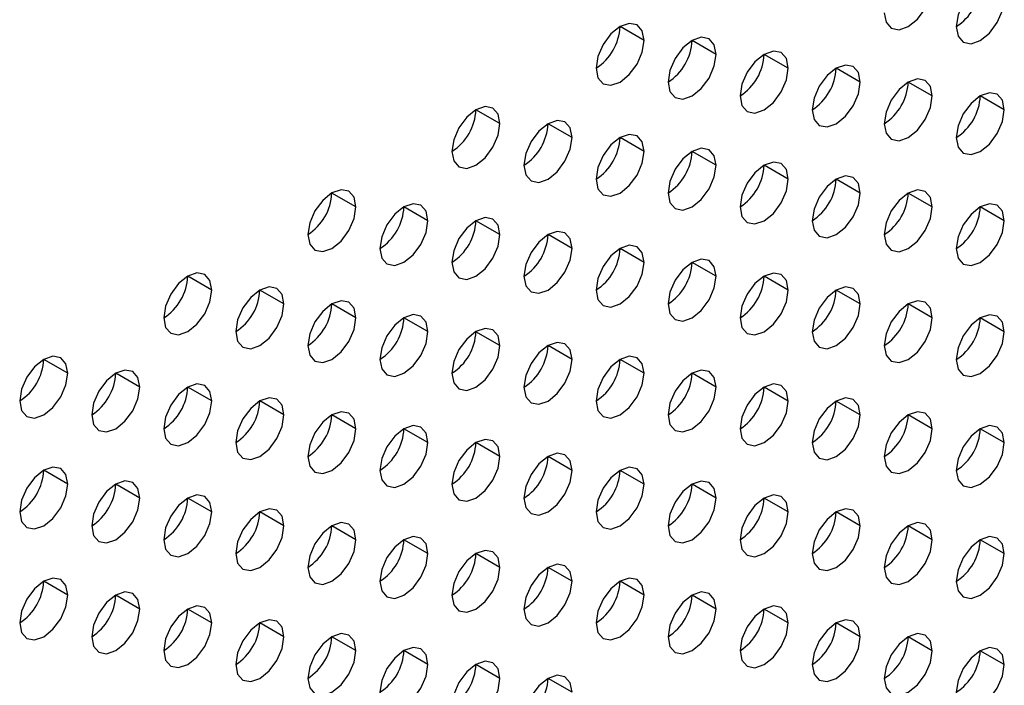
# Model space of a CAD drawing. Header units: millimetres. Extents: x 0 to 1118, y 0 to 864.
# Tile 267 of 438: x 958.89 to 961.78, y 669.03 to 670.99. Entities that reach past the tile are written whole.
import ezdxf

# ---------------------------------------------------------------- set-up
doc = ezdxf.new("R2010")
doc.units = ezdxf.units.MM

msp = doc.modelspace()

# ---------------------------------------------------------------- linework, layer by layer
at = {"color": 7, "linetype": 'Continuous', "lineweight": 25}
for p, q in [((960.7237, 670.9305), (960.653, 670.9713)), ((960.9358, 670.8896), (960.8651, 670.9304)), ((961.1479, 670.8488), (961.0772, 670.8896)), ((961.3601, 670.8079), (961.2894, 670.8488)), ((961.5722, 670.7671), (961.5015, 670.8079)), ((961.7843, 670.7262), (961.7136, 670.7671)), ((960.2994, 670.6856), (960.2287, 670.7264)), ((960.5115, 670.6447), (960.4408, 670.6855)), ((960.7237, 670.6039), (960.653, 670.6447)), ((960.9358, 670.563), (960.8651, 670.6038)), ((961.1479, 670.5222), (961.0772, 670.563)), ((961.3601, 670.4813), (961.2894, 670.5221)), ((959.8752, 670.4406), (959.8044, 670.4814)), ((961.5722, 670.4405), (961.5015, 670.4813)), ((960.0873, 670.3998), (960.0166, 670.4406)), ((961.7843, 670.3996), (961.7136, 670.4404)), ((960.2994, 670.3589), (960.2287, 670.3998)), ((960.5115, 670.3181), (960.4408, 670.3589)), ((960.7237, 670.2772), (960.653, 670.3181)), ((960.9358, 670.2364), (960.8651, 670.2772)), ((959.4509, 670.1957), (959.3802, 670.2365)), ((961.1479, 670.1955), (961.0772, 670.2364)), ((959.663, 670.1549), (959.5923, 670.1957)), ((961.3601, 670.1547), (961.2894, 670.1955)), ((959.8752, 670.114), (959.8044, 670.1548)), ((961.5722, 670.1139), (961.5015, 670.1547)), ((960.0873, 670.0732), (960.0166, 670.114)), ((961.7843, 670.073), (961.7136, 670.1138)), ((960.2994, 670.0323), (960.2287, 670.0731)), ((960.5115, 669.9915), (960.4408, 670.0323)), ((959.0266, 669.9508), (958.9559, 669.9916)), ((960.7237, 669.9506), (960.653, 669.9914)), ((959.2388, 669.9099), (959.168, 669.9508)), ((960.9358, 669.9098), (960.8651, 669.9506)), ((959.4509, 669.8691), (959.3802, 669.9099)), ((961.1479, 669.8689), (961.0772, 669.9098)), ((959.663, 669.8282), (959.5923, 669.8691)), ((961.3601, 669.8281), (961.2894, 669.8689)), ((959.8752, 669.7874), (959.8044, 669.8282)), ((961.5722, 669.7872), (961.5015, 669.8281)), ((960.0873, 669.7465), (960.0166, 669.7874)), ((961.7843, 669.7464), (961.7136, 669.7872)), ((960.2994, 669.7057), (960.2287, 669.7465)), ((960.5115, 669.6649), (960.4408, 669.7057)), ((959.0266, 669.6242), (958.9559, 669.665)), ((960.7237, 669.624), (960.653, 669.6648)), ((959.2388, 669.5833), (959.168, 669.6241)), ((960.9358, 669.5832), (960.8651, 669.624)), ((959.4509, 669.5425), (959.3802, 669.5833)), ((961.1479, 669.5423), (961.0772, 669.5831)), ((959.663, 669.5016), (959.5923, 669.5424)), ((961.3601, 669.5015), (961.2894, 669.5423)), ((959.8752, 669.4608), (959.8044, 669.5016)), ((961.5722, 669.4606), (961.5015, 669.5014)), ((960.0873, 669.4199), (960.0166, 669.4608)), ((961.7843, 669.4198), (961.7136, 669.4606)), ((960.2994, 669.3791), (960.2287, 669.4199)), ((960.5115, 669.3382), (960.4408, 669.3791)), ((959.0266, 669.2976), (958.9559, 669.3384)), ((960.7237, 669.2974), (960.653, 669.3382)), ((959.2388, 669.2567), (959.168, 669.2975)), ((960.9358, 669.2565), (960.8651, 669.2974)), ((959.4509, 669.2159), (959.3802, 669.2567)), ((961.1479, 669.2157), (961.0772, 669.2565)), ((959.663, 669.175), (959.5923, 669.2158)), ((961.3601, 669.1749), (961.2894, 669.2157)), ((959.8752, 669.1342), (959.8044, 669.175)), ((961.5722, 669.134), (961.5015, 669.1748)), ((960.0873, 669.0933), (960.0166, 669.1341)), ((961.7843, 669.0932), (961.7136, 669.134)), ((960.2994, 669.0525), (960.2287, 669.0933)), ((960.5115, 669.0116), (960.4408, 669.0524))]:
    msp.add_line(p, q, dxfattribs=at)
at = {"color": 7, "linetype": 'Continuous', "lineweight": 25, "flags": 128}
for points in [[(961.4308, 671.0121), (961.4362, 670.9839), (961.4515, 670.9663), (961.4744, 670.9618), (961.5015, 670.9712), (961.5286, 670.9931), (961.5515, 671.024), (961.5668, 671.0593), (961.5722, 671.0937)], [(961.7843, 671.0529), (961.779, 671.081), (961.7636, 671.0986), (961.7407, 671.1031), (961.7136, 671.0937), (961.6866, 671.0719), (961.6636, 671.0409), (961.6483, 671.0056), (961.6429, 670.9712)], [(961.6429, 670.9712), (961.6483, 670.9431), (961.6636, 670.9254), (961.6866, 670.921), (961.7136, 670.9304), (961.7407, 670.9522), (961.7636, 670.9832), (961.779, 671.0185), (961.7843, 671.0529)], [(960.7237, 670.9305), (960.7183, 670.9586), (960.703, 670.9763), (960.68, 670.9807), (960.653, 670.9713), (960.6259, 670.9495), (960.603, 670.9185), (960.5876, 670.8832), (960.5823, 670.8488)], [(960.5823, 670.8488), (960.5876, 670.8207), (960.603, 670.8031), (960.6259, 670.7986), (960.653, 670.808), (960.68, 670.8298), (960.703, 670.8608), (960.7183, 670.8961), (960.7237, 670.9305)], [(960.9358, 670.8896), (960.9304, 670.9178), (960.9151, 670.9354), (960.8922, 670.9399), (960.8651, 670.9305), (960.838, 670.9086), (960.8151, 670.8777), (960.7998, 670.8423), (960.7944, 670.808)], [(960.7944, 670.808), (960.7998, 670.7798), (960.8151, 670.7622), (960.838, 670.7577), (960.8651, 670.7672), (960.8922, 670.789), (960.9151, 670.8199), (960.9304, 670.8553), (960.9358, 670.8896)], [(961.1479, 670.8488), (961.1426, 670.8769), (961.1272, 670.8946), (961.1043, 670.899), (961.0772, 670.8896), (961.0502, 670.8678), (961.0272, 670.8368), (961.0119, 670.8015), (961.0065, 670.7671)], [(961.0065, 670.7671), (961.0119, 670.739), (961.0272, 670.7214), (961.0502, 670.7169), (961.0772, 670.7263), (961.1043, 670.7481), (961.1272, 670.7791), (961.1426, 670.8144), (961.1479, 670.8488)], [(961.3601, 670.8079), (961.3547, 670.8361), (961.3394, 670.8537), (961.3164, 670.8582), (961.2894, 670.8488), (961.2623, 670.8269), (961.2394, 670.796), (961.224, 670.7606), (961.2187, 670.7263)], [(961.2187, 670.7263), (961.224, 670.6982), (961.2394, 670.6805), (961.2623, 670.6761), (961.2894, 670.6855), (961.3164, 670.7073), (961.3394, 670.7382), (961.3547, 670.7736), (961.3601, 670.8079)], [(961.5722, 670.7671), (961.5668, 670.7952), (961.5515, 670.8129), (961.5286, 670.8173), (961.5015, 670.8079), (961.4744, 670.7861), (961.4515, 670.7551), (961.4362, 670.7198), (961.4308, 670.6854)], [(961.7843, 670.7262), (961.779, 670.7544), (961.7636, 670.772), (961.7407, 670.7765), (961.7136, 670.7671), (961.6866, 670.7452), (961.6636, 670.7143), (961.6483, 670.679), (961.6429, 670.6446)], [(961.4308, 670.6854), (961.4362, 670.6573), (961.4515, 670.6397), (961.4744, 670.6352), (961.5015, 670.6446), (961.5286, 670.6664), (961.5515, 670.6974), (961.5668, 670.7327), (961.5722, 670.7671)], [(960.2994, 670.6856), (960.294, 670.7137), (960.2787, 670.7313), (960.2558, 670.7358), (960.2287, 670.7264), (960.2016, 670.7045), (960.1787, 670.6736), (960.1634, 670.6383), (960.158, 670.6039)], [(961.6429, 670.6446), (961.6483, 670.6165), (961.6636, 670.5988), (961.6866, 670.5944), (961.7136, 670.6038), (961.7407, 670.6256), (961.7636, 670.6565), (961.779, 670.6919), (961.7843, 670.7262)], [(960.5115, 670.6447), (960.5062, 670.6728), (960.4908, 670.6905), (960.4679, 670.6949), (960.4408, 670.6855), (960.4138, 670.6637), (960.3908, 670.6328), (960.3755, 670.5974), (960.3701, 670.5631)], [(960.158, 670.6039), (960.1634, 670.5758), (960.1787, 670.5581), (960.2016, 670.5537), (960.2287, 670.5631), (960.2558, 670.5849), (960.2787, 670.6159), (960.294, 670.6512), (960.2994, 670.6856)], [(960.3701, 670.5631), (960.3755, 670.5349), (960.3908, 670.5173), (960.4138, 670.5128), (960.4408, 670.5222), (960.4679, 670.5441), (960.4908, 670.575), (960.5062, 670.6104), (960.5115, 670.6447)], [(960.7237, 670.6039), (960.7183, 670.632), (960.703, 670.6496), (960.68, 670.6541), (960.653, 670.6447), (960.6259, 670.6229), (960.603, 670.5919), (960.5876, 670.5566), (960.5823, 670.5222)], [(960.5823, 670.5222), (960.5876, 670.4941), (960.603, 670.4764), (960.6259, 670.472), (960.653, 670.4814), (960.68, 670.5032), (960.703, 670.5342), (960.7183, 670.5695), (960.7237, 670.6039)], [(960.9358, 670.563), (960.9304, 670.5912), (960.9151, 670.6088), (960.8922, 670.6133), (960.8651, 670.6038), (960.838, 670.582), (960.8151, 670.5511), (960.7998, 670.5157), (960.7944, 670.4814)], [(961.1479, 670.5222), (961.1426, 670.5503), (961.1272, 670.5679), (961.1043, 670.5724), (961.0772, 670.563), (961.0502, 670.5412), (961.0272, 670.5102), (961.0119, 670.4749), (961.0065, 670.4405)], [(960.7944, 670.4814), (960.7998, 670.4532), (960.8151, 670.4356), (960.838, 670.4311), (960.8651, 670.4405), (960.8922, 670.4624), (960.9151, 670.4933), (960.9304, 670.5287), (960.9358, 670.563)], [(961.0065, 670.4405), (961.0119, 670.4124), (961.0272, 670.3947), (961.0502, 670.3903), (961.0772, 670.3997), (961.1043, 670.4215), (961.1272, 670.4525), (961.1426, 670.4878), (961.1479, 670.5222)], [(961.3601, 670.4813), (961.3547, 670.5095), (961.3394, 670.5271), (961.3164, 670.5316), (961.2894, 670.5222), (961.2623, 670.5003), (961.2394, 670.4694), (961.224, 670.434), (961.2187, 670.3997)], [(959.8752, 670.4406), (959.8698, 670.4688), (959.8544, 670.4864), (959.8315, 670.4909), (959.8044, 670.4815), (959.7774, 670.4596), (959.7544, 670.4287), (959.7391, 670.3933), (959.7337, 670.359)], [(961.5722, 670.4405), (961.5668, 670.4686), (961.5515, 670.4863), (961.5286, 670.4907), (961.5015, 670.4813), (961.4744, 670.4595), (961.4515, 670.4285), (961.4362, 670.3932), (961.4308, 670.3588)], [(961.2187, 670.3997), (961.224, 670.3715), (961.2394, 670.3539), (961.2623, 670.3494), (961.2894, 670.3588), (961.3164, 670.3807), (961.3394, 670.4116), (961.3547, 670.447), (961.3601, 670.4813)], [(959.7337, 670.359), (959.7391, 670.3308), (959.7544, 670.3132), (959.7774, 670.3087), (959.8044, 670.3182), (959.8315, 670.34), (959.8544, 670.3709), (959.8698, 670.4063), (959.8752, 670.4406)], [(960.0873, 670.3998), (960.0819, 670.4279), (960.0666, 670.4456), (960.0436, 670.45), (960.0166, 670.4406), (959.9895, 670.4188), (959.9666, 670.3878), (959.9512, 670.3525), (959.9459, 670.3181)], [(961.4308, 670.3588), (961.4362, 670.3307), (961.4515, 670.313), (961.4744, 670.3086), (961.5015, 670.318), (961.5286, 670.3398), (961.5515, 670.3708), (961.5668, 670.4061), (961.5722, 670.4405)], [(961.7843, 670.3996), (961.779, 670.4278), (961.7636, 670.4454), (961.7407, 670.4499), (961.7136, 670.4405), (961.6866, 670.4186), (961.6636, 670.3877), (961.6483, 670.3523), (961.6429, 670.318)], [(959.9459, 670.3181), (959.9512, 670.29), (959.9666, 670.2724), (959.9895, 670.2679), (960.0166, 670.2773), (960.0436, 670.2991), (960.0666, 670.3301), (960.0819, 670.3654), (960.0873, 670.3998)], [(960.2994, 670.3589), (960.294, 670.3871), (960.2787, 670.4047), (960.2558, 670.4092), (960.2287, 670.3998), (960.2016, 670.3779), (960.1787, 670.347), (960.1634, 670.3116), (960.158, 670.2773)], [(961.6429, 670.318), (961.6483, 670.2898), (961.6636, 670.2722), (961.6866, 670.2677), (961.7136, 670.2771), (961.7407, 670.299), (961.7636, 670.3299), (961.779, 670.3653), (961.7843, 670.3996)], [(960.5115, 670.3181), (960.5062, 670.3462), (960.4908, 670.3639), (960.4679, 670.3683), (960.4408, 670.3589), (960.4138, 670.3371), (960.3908, 670.3061), (960.3755, 670.2708), (960.3701, 670.2364)], [(960.158, 670.2773), (960.1634, 670.2492), (960.1787, 670.2315), (960.2016, 670.2271), (960.2287, 670.2365), (960.2558, 670.2583), (960.2787, 670.2892), (960.294, 670.3246), (960.2994, 670.3589)], [(960.3701, 670.2364), (960.3755, 670.2083), (960.3908, 670.1907), (960.4138, 670.1862), (960.4408, 670.1956), (960.4679, 670.2175), (960.4908, 670.2484), (960.5062, 670.2837), (960.5115, 670.3181)], [(960.7237, 670.2772), (960.7183, 670.3054), (960.703, 670.323), (960.68, 670.3275), (960.653, 670.3181), (960.6259, 670.2962), (960.603, 670.2653), (960.5876, 670.23), (960.5823, 670.1956)], [(960.9358, 670.2364), (960.9304, 670.2645), (960.9151, 670.2822), (960.8922, 670.2866), (960.8651, 670.2772), (960.838, 670.2554), (960.8151, 670.2244), (960.7998, 670.1891), (960.7944, 670.1548)], [(960.5823, 670.1956), (960.5876, 670.1675), (960.603, 670.1498), (960.6259, 670.1454), (960.653, 670.1548), (960.68, 670.1766), (960.703, 670.2075), (960.7183, 670.2429), (960.7237, 670.2772)], [(959.4509, 670.1957), (959.4455, 670.2238), (959.4302, 670.2415), (959.4072, 670.2459), (959.3802, 670.2365), (959.3531, 670.2147), (959.3302, 670.1838), (959.3149, 670.1484), (959.3095, 670.1141)], [(960.7944, 670.1548), (960.7998, 670.1266), (960.8151, 670.109), (960.838, 670.1045), (960.8651, 670.1139), (960.8922, 670.1358), (960.9151, 670.1667), (960.9304, 670.202), (960.9358, 670.2364)], [(961.1479, 670.1955), (961.1426, 670.2237), (961.1272, 670.2413), (961.1043, 670.2458), (961.0772, 670.2364), (961.0502, 670.2145), (961.0272, 670.1836), (961.0119, 670.1483), (961.0065, 670.1139)], [(959.3095, 670.1141), (959.3149, 670.0859), (959.3302, 670.0683), (959.3531, 670.0638), (959.3802, 670.0732), (959.4072, 670.0951), (959.4302, 670.126), (959.4455, 670.1614), (959.4509, 670.1957)], [(959.663, 670.1549), (959.6576, 670.183), (959.6423, 670.2006), (959.6194, 670.2051), (959.5923, 670.1957), (959.5653, 670.1739), (959.5423, 670.1429), (959.527, 670.1076), (959.5216, 670.0732)], [(961.0065, 670.1139), (961.0119, 670.0858), (961.0272, 670.0681), (961.0502, 670.0637), (961.0772, 670.0731), (961.1043, 670.0949), (961.1272, 670.1259), (961.1426, 670.1612), (961.1479, 670.1955)], [(961.3601, 670.1547), (961.3547, 670.1828), (961.3394, 670.2005), (961.3164, 670.2049), (961.2894, 670.1955), (961.2623, 670.1737), (961.2394, 670.1428), (961.224, 670.1074), (961.2187, 670.0731)], [(959.5216, 670.0732), (959.527, 670.0451), (959.5423, 670.0274), (959.5653, 670.023), (959.5923, 670.0324), (959.6194, 670.0542), (959.6423, 670.0852), (959.6576, 670.1205), (959.663, 670.1549)], [(959.8752, 670.114), (959.8698, 670.1422), (959.8544, 670.1598), (959.8315, 670.1643), (959.8044, 670.1548), (959.7774, 670.133), (959.7544, 670.1021), (959.7391, 670.0667), (959.7337, 670.0324)], [(961.2187, 670.0731), (961.224, 670.0449), (961.2394, 670.0273), (961.2623, 670.0228), (961.2894, 670.0322), (961.3164, 670.0541), (961.3394, 670.085), (961.3547, 670.1203), (961.3601, 670.1547)], [(961.5722, 670.1139), (961.5668, 670.142), (961.5515, 670.1596), (961.5286, 670.1641), (961.5015, 670.1547), (961.4744, 670.1329), (961.4515, 670.1019), (961.4362, 670.0666), (961.4308, 670.0322)], [(959.7337, 670.0324), (959.7391, 670.0042), (959.7544, 669.9866), (959.7774, 669.9821), (959.8044, 669.9915), (959.8315, 670.0134), (959.8544, 670.0443), (959.8698, 670.0797), (959.8752, 670.114)], [(960.0873, 670.0732), (960.0819, 670.1013), (960.0666, 670.1189), (960.0436, 670.1234), (960.0166, 670.114), (959.9895, 670.0922), (959.9666, 670.0612), (959.9512, 670.0259), (959.9459, 669.9915)], [(961.4308, 670.0322), (961.4362, 670.0041), (961.4515, 669.9864), (961.4744, 669.982), (961.5015, 669.9914), (961.5286, 670.0132), (961.5515, 670.0442), (961.5668, 670.0795), (961.5722, 670.1139)], [(961.7843, 670.073), (961.779, 670.1011), (961.7636, 670.1188), (961.7407, 670.1232), (961.7136, 670.1138), (961.6866, 670.092), (961.6636, 670.0611), (961.6483, 670.0257), (961.6429, 669.9914)], [(960.2994, 670.0323), (960.294, 670.0605), (960.2787, 670.0781), (960.2558, 670.0826), (960.2287, 670.0732), (960.2016, 670.0513), (960.1787, 670.0204), (960.1634, 669.985), (960.158, 669.9507)], [(959.9459, 669.9915), (959.9512, 669.9634), (959.9666, 669.9457), (959.9895, 669.9413), (960.0166, 669.9507), (960.0436, 669.9725), (960.0666, 670.0035), (960.0819, 670.0388), (960.0873, 670.0732)], [(961.6429, 669.9914), (961.6483, 669.9632), (961.6636, 669.9456), (961.6866, 669.9411), (961.7136, 669.9505), (961.7407, 669.9724), (961.7636, 670.0033), (961.779, 670.0387), (961.7843, 670.073)], [(960.158, 669.9507), (960.1634, 669.9225), (960.1787, 669.9049), (960.2016, 669.9004), (960.2287, 669.9098), (960.2558, 669.9317), (960.2787, 669.9626), (960.294, 669.998), (960.2994, 670.0323)], [(960.5115, 669.9915), (960.5062, 670.0196), (960.4908, 670.0373), (960.4679, 670.0417), (960.4408, 670.0323), (960.4138, 670.0105), (960.3908, 669.9795), (960.3755, 669.9442), (960.3701, 669.9098)], [(959.0266, 669.9508), (959.0212, 669.9789), (959.0059, 669.9966), (958.983, 670.001), (958.9559, 669.9916), (958.9289, 669.9698), (958.9059, 669.9388), (958.8906, 669.9035), (958.8852, 669.8691)], [(960.3701, 669.9098), (960.3755, 669.8817), (960.3908, 669.864), (960.4138, 669.8596), (960.4408, 669.869), (960.4679, 669.8908), (960.4908, 669.9218), (960.5062, 669.9571), (960.5115, 669.9915)], [(960.7237, 669.9506), (960.7183, 669.9788), (960.703, 669.9964), (960.68, 670.0009), (960.653, 669.9915), (960.6259, 669.9696), (960.603, 669.9387), (960.5876, 669.9033), (960.5823, 669.869)], [(958.8852, 669.8691), (958.8906, 669.841), (958.9059, 669.8234), (958.9289, 669.8189), (958.9559, 669.8283), (958.983, 669.8501), (959.0059, 669.8811), (959.0212, 669.9164), (959.0266, 669.9508)], [(959.2388, 669.9099), (959.2334, 669.9381), (959.218, 669.9557), (959.1951, 669.9602), (959.168, 669.9508), (959.141, 669.9289), (959.118, 669.898), (959.1027, 669.8627), (959.0973, 669.8283)], [(960.5823, 669.869), (960.5876, 669.8408), (960.603, 669.8232), (960.6259, 669.8187), (960.653, 669.8282), (960.68, 669.85), (960.703, 669.8809), (960.7183, 669.9163), (960.7237, 669.9506)], [(960.9358, 669.9098), (960.9304, 669.9379), (960.9151, 669.9556), (960.8922, 669.96), (960.8651, 669.9506), (960.838, 669.9288), (960.8151, 669.8978), (960.7998, 669.8625), (960.7944, 669.8281)], [(959.0973, 669.8283), (959.1027, 669.8002), (959.118, 669.7825), (959.141, 669.7781), (959.168, 669.7875), (959.1951, 669.8093), (959.218, 669.8402), (959.2334, 669.8756), (959.2388, 669.9099)], [(959.4509, 669.8691), (959.4455, 669.8972), (959.4302, 669.9149), (959.4072, 669.9193), (959.3802, 669.9099), (959.3531, 669.8881), (959.3302, 669.8571), (959.3149, 669.8218), (959.3095, 669.7874)], [(960.7944, 669.8281), (960.7998, 669.8), (960.8151, 669.7824), (960.838, 669.7779), (960.8651, 669.7873), (960.8922, 669.8091), (960.9151, 669.8401), (960.9304, 669.8754), (960.9358, 669.9098)], [(961.1479, 669.8689), (961.1426, 669.8971), (961.1272, 669.9147), (961.1043, 669.9192), (961.0772, 669.9098), (961.0502, 669.8879), (961.0272, 669.857), (961.0119, 669.8216), (961.0065, 669.7873)], [(959.663, 669.8282), (959.6576, 669.8564), (959.6423, 669.874), (959.6194, 669.8785), (959.5923, 669.8691), (959.5653, 669.8472), (959.5423, 669.8163), (959.527, 669.781), (959.5216, 669.7466)], [(961.3601, 669.8281), (961.3547, 669.8562), (961.3394, 669.8739), (961.3164, 669.8783), (961.2894, 669.8689), (961.2623, 669.8471), (961.2394, 669.8161), (961.224, 669.7808), (961.2187, 669.7464)], [(959.3095, 669.7874), (959.3149, 669.7593), (959.3302, 669.7417), (959.3531, 669.7372), (959.3802, 669.7466), (959.4072, 669.7685), (959.4302, 669.7994), (959.4455, 669.8347), (959.4509, 669.8691)], [(961.0065, 669.7873), (961.0119, 669.7592), (961.0272, 669.7415), (961.0502, 669.7371), (961.0772, 669.7465), (961.1043, 669.7683), (961.1272, 669.7992), (961.1426, 669.8346), (961.1479, 669.8689)], [(959.5216, 669.7466), (959.527, 669.7185), (959.5423, 669.7008), (959.5653, 669.6964), (959.5923, 669.7058), (959.6194, 669.7276), (959.6423, 669.7585), (959.6576, 669.7939), (959.663, 669.8282)], [(959.8752, 669.7874), (959.8698, 669.8155), (959.8544, 669.8332), (959.8315, 669.8376), (959.8044, 669.8282), (959.7774, 669.8064), (959.7544, 669.7755), (959.7391, 669.7401), (959.7337, 669.7058)], [(961.2187, 669.7464), (961.224, 669.7183), (961.2394, 669.7007), (961.2623, 669.6962), (961.2894, 669.7056), (961.3164, 669.7274), (961.3394, 669.7584), (961.3547, 669.7937), (961.3601, 669.8281)], [(961.5722, 669.7872), (961.5668, 669.8154), (961.5515, 669.833), (961.5286, 669.8375), (961.5015, 669.8281), (961.4744, 669.8062), (961.4515, 669.7753), (961.4362, 669.74), (961.4308, 669.7056)], [(960.0873, 669.7465), (960.0819, 669.7747), (960.0666, 669.7923), (960.0436, 669.7968), (960.0166, 669.7874), (959.9895, 669.7655), (959.9666, 669.7346), (959.9512, 669.6993), (959.9459, 669.6649)], [(961.7843, 669.7464), (961.779, 669.7745), (961.7636, 669.7922), (961.7407, 669.7966), (961.7136, 669.7872), (961.6866, 669.7654), (961.6636, 669.7344), (961.6483, 669.6991), (961.6429, 669.6647)], [(959.7337, 669.7058), (959.7391, 669.6776), (959.7544, 669.66), (959.7774, 669.6555), (959.8044, 669.6649), (959.8315, 669.6868), (959.8544, 669.7177), (959.8698, 669.753), (959.8752, 669.7874)], [(961.4308, 669.7056), (961.4362, 669.6775), (961.4515, 669.6598), (961.4744, 669.6554), (961.5015, 669.6648), (961.5286, 669.6866), (961.5515, 669.7175), (961.5668, 669.7529), (961.5722, 669.7872)], [(959.9459, 669.6649), (959.9512, 669.6368), (959.9666, 669.6191), (959.9895, 669.6147), (960.0166, 669.6241), (960.0436, 669.6459), (960.0666, 669.6769), (960.0819, 669.7122), (960.0873, 669.7465)], [(960.2994, 669.7057), (960.294, 669.7338), (960.2787, 669.7515), (960.2558, 669.7559), (960.2287, 669.7465), (960.2016, 669.7247), (960.1787, 669.6938), (960.1634, 669.6584), (960.158, 669.6241)], [(961.6429, 669.6647), (961.6483, 669.6366), (961.6636, 669.619), (961.6866, 669.6145), (961.7136, 669.6239), (961.7407, 669.6458), (961.7636, 669.6767), (961.779, 669.712), (961.7843, 669.7464)], [(960.158, 669.6241), (960.1634, 669.5959), (960.1787, 669.5783), (960.2016, 669.5738), (960.2287, 669.5832), (960.2558, 669.6051), (960.2787, 669.636), (960.294, 669.6713), (960.2994, 669.7057)], [(960.5115, 669.6649), (960.5062, 669.693), (960.4908, 669.7106), (960.4679, 669.7151), (960.4408, 669.7057), (960.4138, 669.6839), (960.3908, 669.6529), (960.3755, 669.6176), (960.3701, 669.5832)], [(959.0266, 669.6242), (959.0212, 669.6523), (959.0059, 669.67), (958.983, 669.6744), (958.9559, 669.665), (958.9289, 669.6432), (958.9059, 669.6122), (958.8906, 669.5769), (958.8852, 669.5425)], [(960.7237, 669.624), (960.7183, 669.6521), (960.703, 669.6698), (960.68, 669.6742), (960.653, 669.6648), (960.6259, 669.643), (960.603, 669.6121), (960.5876, 669.5767), (960.5823, 669.5424)], [(960.3701, 669.5832), (960.3755, 669.5551), (960.3908, 669.5374), (960.4138, 669.533), (960.4408, 669.5424), (960.4679, 669.5642), (960.4908, 669.5952), (960.5062, 669.6305), (960.5115, 669.6649)], [(958.8852, 669.5425), (958.8906, 669.5144), (958.9059, 669.4967), (958.9289, 669.4923), (958.9559, 669.5017), (958.983, 669.5235), (959.0059, 669.5545), (959.0212, 669.5898), (959.0266, 669.6242)], [(959.2388, 669.5833), (959.2334, 669.6115), (959.218, 669.6291), (959.1951, 669.6336), (959.168, 669.6242), (959.141, 669.6023), (959.118, 669.5714), (959.1027, 669.536), (959.0973, 669.5017)], [(960.5823, 669.5424), (960.5876, 669.5142), (960.603, 669.4966), (960.6259, 669.4921), (960.653, 669.5015), (960.68, 669.5234), (960.703, 669.5543), (960.7183, 669.5897), (960.7237, 669.624)], [(960.9358, 669.5832), (960.9304, 669.6113), (960.9151, 669.6289), (960.8922, 669.6334), (960.8651, 669.624), (960.838, 669.6022), (960.8151, 669.5712), (960.7998, 669.5359), (960.7944, 669.5015)], [(959.4509, 669.5425), (959.4455, 669.5706), (959.4302, 669.5883), (959.4072, 669.5927), (959.3802, 669.5833), (959.3531, 669.5615), (959.3302, 669.5305), (959.3149, 669.4952), (959.3095, 669.4608)], [(961.1479, 669.5423), (961.1426, 669.5705), (961.1272, 669.5881), (961.1043, 669.5926), (961.0772, 669.5831), (961.0502, 669.5613), (961.0272, 669.5304), (961.0119, 669.495), (961.0065, 669.4607)], [(959.0973, 669.5017), (959.1027, 669.4735), (959.118, 669.4559), (959.141, 669.4514), (959.168, 669.4608), (959.1951, 669.4827), (959.218, 669.5136), (959.2334, 669.549), (959.2388, 669.5833)], [(960.7944, 669.5015), (960.7998, 669.4734), (960.8151, 669.4557), (960.838, 669.4513), (960.8651, 669.4607), (960.8922, 669.4825), (960.9151, 669.5135), (960.9304, 669.5488), (960.9358, 669.5832)], [(959.3095, 669.4608), (959.3149, 669.4327), (959.3302, 669.4151), (959.3531, 669.4106), (959.3802, 669.42), (959.4072, 669.4418), (959.4302, 669.4728), (959.4455, 669.5081), (959.4509, 669.5425)], [(959.663, 669.5016), (959.6576, 669.5298), (959.6423, 669.5474), (959.6194, 669.5519), (959.5923, 669.5425), (959.5653, 669.5206), (959.5423, 669.4897), (959.527, 669.4543), (959.5216, 669.42)], [(961.0065, 669.4607), (961.0119, 669.4325), (961.0272, 669.4149), (961.0502, 669.4104), (961.0772, 669.4198), (961.1043, 669.4417), (961.1272, 669.4726), (961.1426, 669.508), (961.1479, 669.5423)], [(961.3601, 669.5015), (961.3547, 669.5296), (961.3394, 669.5473), (961.3164, 669.5517), (961.2894, 669.5423), (961.2623, 669.5205), (961.2394, 669.4895), (961.224, 669.4542), (961.2187, 669.4198)], [(959.5216, 669.42), (959.527, 669.3918), (959.5423, 669.3742), (959.5653, 669.3697), (959.5923, 669.3792), (959.6194, 669.401), (959.6423, 669.4319), (959.6576, 669.4673), (959.663, 669.5016)], [(959.8752, 669.4608), (959.8698, 669.4889), (959.8544, 669.5066), (959.8315, 669.511), (959.8044, 669.5016), (959.7774, 669.4798), (959.7544, 669.4488), (959.7391, 669.4135), (959.7337, 669.3791)], [(961.2187, 669.4198), (961.224, 669.3917), (961.2394, 669.374), (961.2623, 669.3696), (961.2894, 669.379), (961.3164, 669.4008), (961.3394, 669.4318), (961.3547, 669.4671), (961.3601, 669.5015)], [(961.5722, 669.4606), (961.5668, 669.4888), (961.5515, 669.5064), (961.5286, 669.5109), (961.5015, 669.5015), (961.4744, 669.4796), (961.4515, 669.4487), (961.4362, 669.4133), (961.4308, 669.379)], [(960.0873, 669.4199), (960.0819, 669.4481), (960.0666, 669.4657), (960.0436, 669.4702), (960.0166, 669.4608), (959.9895, 669.4389), (959.9666, 669.408), (959.9512, 669.3726), (959.9459, 669.3383)], [(961.7843, 669.4198), (961.779, 669.4479), (961.7636, 669.4656), (961.7407, 669.47), (961.7136, 669.4606), (961.6866, 669.4388), (961.6636, 669.4078), (961.6483, 669.3725), (961.6429, 669.3381)], [(959.7337, 669.3791), (959.7391, 669.351), (959.7544, 669.3334), (959.7774, 669.3289), (959.8044, 669.3383), (959.8315, 669.3601), (959.8544, 669.3911), (959.8698, 669.4264), (959.8752, 669.4608)], [(961.4308, 669.379), (961.4362, 669.3508), (961.4515, 669.3332), (961.4744, 669.3287), (961.5015, 669.3381), (961.5286, 669.36), (961.5515, 669.3909), (961.5668, 669.4263), (961.5722, 669.4606)], [(959.9459, 669.3383), (959.9512, 669.3102), (959.9666, 669.2925), (959.9895, 669.2881), (960.0166, 669.2975), (960.0436, 669.3193), (960.0666, 669.3502), (960.0819, 669.3856), (960.0873, 669.4199)], [(960.2994, 669.3791), (960.294, 669.4072), (960.2787, 669.4249), (960.2558, 669.4293), (960.2287, 669.4199), (960.2016, 669.3981), (960.1787, 669.3671), (960.1634, 669.3318), (960.158, 669.2974)], [(961.6429, 669.3381), (961.6483, 669.31), (961.6636, 669.2924), (961.6866, 669.2879), (961.7136, 669.2973), (961.7407, 669.3191), (961.7636, 669.3501), (961.779, 669.3854), (961.7843, 669.4198)], [(960.5115, 669.3382), (960.5062, 669.3664), (960.4908, 669.384), (960.4679, 669.3885), (960.4408, 669.3791), (960.4138, 669.3572), (960.3908, 669.3263), (960.3755, 669.291), (960.3701, 669.2566)], [(960.158, 669.2974), (960.1634, 669.2693), (960.1787, 669.2517), (960.2016, 669.2472), (960.2287, 669.2566), (960.2558, 669.2784), (960.2787, 669.3094), (960.294, 669.3447), (960.2994, 669.3791)], [(959.0266, 669.2976), (959.0212, 669.3257), (959.0059, 669.3433), (958.983, 669.3478), (958.9559, 669.3384), (958.9289, 669.3165), (958.9059, 669.2856), (958.8906, 669.2503), (958.8852, 669.2159)], [(960.3701, 669.2566), (960.3755, 669.2285), (960.3908, 669.2108), (960.4138, 669.2064), (960.4408, 669.2158), (960.4679, 669.2376), (960.4908, 669.2685), (960.5062, 669.3039), (960.5115, 669.3382)], [(960.7237, 669.2974), (960.7183, 669.3255), (960.703, 669.3432), (960.68, 669.3476), (960.653, 669.3382), (960.6259, 669.3164), (960.603, 669.2854), (960.5876, 669.2501), (960.5823, 669.2158)], [(958.8852, 669.2159), (958.8906, 669.1878), (958.9059, 669.1701), (958.9289, 669.1657), (958.9559, 669.1751), (958.983, 669.1969), (959.0059, 669.2279), (959.0212, 669.2632), (959.0266, 669.2976)], [(959.2388, 669.2567), (959.2334, 669.2848), (959.218, 669.3025), (959.1951, 669.3069), (959.168, 669.2975), (959.141, 669.2757), (959.118, 669.2448), (959.1027, 669.2094), (959.0973, 669.1751)], [(960.5823, 669.2158), (960.5876, 669.1876), (960.603, 669.17), (960.6259, 669.1655), (960.653, 669.1749), (960.68, 669.1968), (960.703, 669.2277), (960.7183, 669.263), (960.7237, 669.2974)], [(960.9358, 669.2565), (960.9304, 669.2847), (960.9151, 669.3023), (960.8922, 669.3068), (960.8651, 669.2974), (960.838, 669.2755), (960.8151, 669.2446), (960.7998, 669.2093), (960.7944, 669.1749)], [(959.4509, 669.2159), (959.4455, 669.244), (959.4302, 669.2616), (959.4072, 669.2661), (959.3802, 669.2567), (959.3531, 669.2349), (959.3302, 669.2039), (959.3149, 669.1686), (959.3095, 669.1342)], [(959.0973, 669.1751), (959.1027, 669.1469), (959.118, 669.1293), (959.141, 669.1248), (959.168, 669.1342), (959.1951, 669.1561), (959.218, 669.187), (959.2334, 669.2224), (959.2388, 669.2567)], [(960.7944, 669.1749), (960.7998, 669.1468), (960.8151, 669.1291), (960.838, 669.1247), (960.8651, 669.1341), (960.8922, 669.1559), (960.9151, 669.1869), (960.9304, 669.2222), (960.9358, 669.2565)], [(961.1479, 669.2157), (961.1426, 669.2438), (961.1272, 669.2615), (961.1043, 669.2659), (961.0772, 669.2565), (961.0502, 669.2347), (961.0272, 669.2038), (961.0119, 669.1684), (961.0065, 669.1341)], [(959.3095, 669.1342), (959.3149, 669.1061), (959.3302, 669.0884), (959.3531, 669.084), (959.3802, 669.0934), (959.4072, 669.1152), (959.4302, 669.1462), (959.4455, 669.1815), (959.4509, 669.2159)], [(959.663, 669.175), (959.6576, 669.2032), (959.6423, 669.2208), (959.6194, 669.2253), (959.5923, 669.2158), (959.5653, 669.194), (959.5423, 669.1631), (959.527, 669.1277), (959.5216, 669.0934)], [(961.0065, 669.1341), (961.0119, 669.1059), (961.0272, 669.0883), (961.0502, 669.0838), (961.0772, 669.0932), (961.1043, 669.1151), (961.1272, 669.146), (961.1426, 669.1813), (961.1479, 669.2157)], [(961.3601, 669.1749), (961.3547, 669.203), (961.3394, 669.2206), (961.3164, 669.2251), (961.2894, 669.2157), (961.2623, 669.1938), (961.2394, 669.1629), (961.224, 669.1276), (961.2187, 669.0932)], [(959.8752, 669.1342), (959.8698, 669.1623), (959.8544, 669.1799), (959.8315, 669.1844), (959.8044, 669.175), (959.7774, 669.1532), (959.7544, 669.1222), (959.7391, 669.0869), (959.7337, 669.0525)], [(961.5722, 669.134), (961.5668, 669.1621), (961.5515, 669.1798), (961.5286, 669.1842), (961.5015, 669.1748), (961.4744, 669.153), (961.4515, 669.1221), (961.4362, 669.0867), (961.4308, 669.0524)], [(959.5216, 669.0934), (959.527, 669.0652), (959.5423, 669.0476), (959.5653, 669.0431), (959.5923, 669.0525), (959.6194, 669.0744), (959.6423, 669.1053), (959.6576, 669.1407), (959.663, 669.175)], [(961.2187, 669.0932), (961.224, 669.0651), (961.2394, 669.0474), (961.2623, 669.043), (961.2894, 669.0524), (961.3164, 669.0742), (961.3394, 669.1052), (961.3547, 669.1405), (961.3601, 669.1749)], [(959.7337, 669.0525), (959.7391, 669.0244), (959.7544, 669.0067), (959.7774, 669.0023), (959.8044, 669.0117), (959.8315, 669.0335), (959.8544, 669.0645), (959.8698, 669.0998), (959.8752, 669.1342)], [(960.0873, 669.0933), (960.0819, 669.1215), (960.0666, 669.1391), (960.0436, 669.1436), (960.0166, 669.1342), (959.9895, 669.1123), (959.9666, 669.0814), (959.9512, 669.046), (959.9459, 669.0117)], [(961.4308, 669.0524), (961.4362, 669.0242), (961.4515, 669.0066), (961.4744, 669.0021), (961.5015, 669.0115), (961.5286, 669.0334), (961.5515, 669.0643), (961.5668, 669.0997), (961.5722, 669.134)], [(961.7843, 669.0932), (961.779, 669.1213), (961.7636, 669.1389), (961.7407, 669.1434), (961.7136, 669.134), (961.6866, 669.1122), (961.6636, 669.0812), (961.6483, 669.0459), (961.6429, 669.0115)], [(959.9459, 669.0117), (959.9512, 668.9835), (959.9666, 668.9659), (959.9895, 668.9614), (960.0166, 668.9708), (960.0436, 668.9927), (960.0666, 669.0236), (960.0819, 669.059), (960.0873, 669.0933)], [(960.2994, 669.0525), (960.294, 669.0806), (960.2787, 669.0983), (960.2558, 669.1027), (960.2287, 669.0933), (960.2016, 669.0715), (960.1787, 669.0405), (960.1634, 669.0052), (960.158, 668.9708)], [(961.6429, 669.0115), (961.6483, 668.9834), (961.6636, 668.9657), (961.6866, 668.9613), (961.7136, 668.9707), (961.7407, 668.9925), (961.7636, 669.0235), (961.779, 669.0588), (961.7843, 669.0932)], [(960.158, 668.9708), (960.1634, 668.9427), (960.1787, 668.925), (960.2016, 668.9206), (960.2287, 668.93), (960.2558, 668.9518), (960.2787, 668.9828), (960.294, 669.0181), (960.2994, 669.0525)], [(960.5115, 669.0116), (960.5062, 669.0398), (960.4908, 669.0574), (960.4679, 669.0619), (960.4408, 669.0525), (960.4138, 669.0306), (960.3908, 668.9997), (960.3755, 668.9643), (960.3701, 668.93)]]:
    msp.add_lwpolyline(points, dxfattribs=at)
at = {"color": 7, "linetype": 'Continuous', "lineweight": 25}
for centre in [(961.5601, 671.1007), (960.4994, 670.9783), (960.7116, 670.9374), (960.9237, 670.8966), (961.1358, 670.8557), (961.348, 670.8149), (961.5601, 670.774), (960.0752, 670.7334), (960.2873, 670.6925), (960.4994, 670.6517), (960.7116, 670.6108), (960.9237, 670.57), (961.1358, 670.5291), (959.6509, 670.4884), (961.348, 670.4883), (959.8631, 670.4476), (961.5601, 670.4474), (960.0752, 670.4067), (960.2873, 670.3659), (960.4994, 670.325), (960.7116, 670.2842), (959.2267, 670.2435), (960.9237, 670.2434), (959.4388, 670.2027), (961.1358, 670.2025), (959.6509, 670.1618), (961.348, 670.1617), (959.8631, 670.121), (961.5601, 670.1208), (960.0752, 670.0801), (960.2873, 670.0393), (958.8024, 669.9986), (960.4994, 669.9984), (959.0145, 669.9577), (960.7116, 669.9576), (959.2267, 669.9169), (960.9237, 669.9167), (959.4388, 669.8761), (961.1358, 669.8759), (959.6509, 669.8352), (961.348, 669.835), (959.8631, 669.7944), (961.5601, 669.7942), (960.0752, 669.7535), (960.2873, 669.7127), (958.8024, 669.672), (960.4994, 669.6718), (959.0145, 669.6311), (960.7116, 669.631), (959.2267, 669.5903), (960.9237, 669.5901), (959.4388, 669.5494), (961.1358, 669.5493), (959.6509, 669.5086), (961.348, 669.5084), (959.8631, 669.4677), (961.5601, 669.4676), (960.0752, 669.4269), (960.2873, 669.386), (958.8024, 669.3454), (960.4994, 669.3452), (959.0145, 669.3045), (960.7116, 669.3044), (959.2267, 669.2637), (960.9237, 669.2635), (959.4388, 669.2228), (961.1358, 669.2227), (959.6509, 669.182), (961.348, 669.1818), (959.8631, 669.1411), (961.5601, 669.141), (960.0752, 669.1003), (960.2873, 669.0594)]:
    msp.add_arc(centre, 0.1537, 302.6055, 357.3945, dxfattribs=at)

doc.saveas('drawing.dxf')
